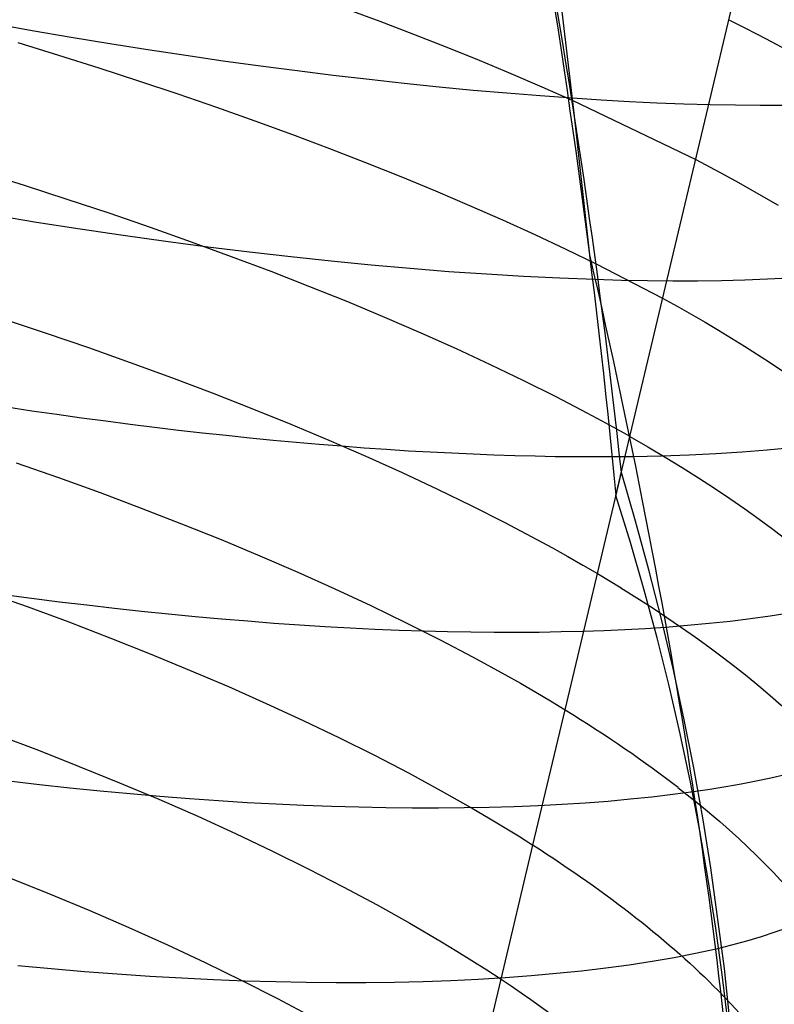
# Model space of a CAD drawing. Extents: x -383 to 1849, y -1185 to -529.
# Tile 327 of 656: x 227.44 to 235.29, y -1049.95 to -1039.7. Entities that reach past the tile are written whole.
import ezdxf

# ---------------------------------------------------------------- set-up
doc = ezdxf.new("R2010")
doc.units = 0
doc.layers.add('PREDEFINITO', color=7, linetype='CONTINUOUS')

msp = doc.modelspace()

# ---------------------------------------------------------------- linework, layer by layer
at = {"layer": 'PREDEFINITO'}
for p, q in [((233.021, -1039.109, 477.4), (233.203, -1040.641, 478.161)), ((234.584, -1040.685, 500.552), (234.928, -1039.234, 500.125)), ((230.826, -1039.584, 503.562), (231.185, -1039.717, 503.364)), ((227.57, -1039.817, 475.201), (227.164, -1039.744, 475.099)), ((231.185, -1039.717, 503.364), (231.537, -1039.852, 503.157)), ((234.817, -1039.701, 500.293), (234.969, -1039.778, 500.118)), ((227.974, -1039.886, 475.315), (227.57, -1039.817, 475.201)), ((234.969, -1039.778, 500.118), (235.118, -1039.854, 499.941)), ((227.42, -1039.94, 505.204), (227.843, -1040.07, 505.084)), ((228.375, -1039.952, 475.442), (227.974, -1039.886, 475.315)), ((231.537, -1039.852, 503.157), (231.882, -1039.987, 502.939)), ((235.118, -1039.854, 499.941), (235.264, -1039.93, 499.762)), ((235.264, -1039.93, 499.762), (235.406, -1040.007, 499.579)), ((228.772, -1040.015, 475.581), (228.375, -1039.952, 475.442)), ((229.166, -1040.074, 475.732), (228.772, -1040.015, 475.581)), ((231.882, -1039.987, 502.939), (232.22, -1040.123, 502.712)), ((227.843, -1040.07, 505.084), (228.262, -1040.202, 504.952)), ((229.557, -1040.131, 475.894), (229.166, -1040.074, 475.732)), ((229.943, -1040.184, 476.067), (229.557, -1040.131, 475.894)), ((232.22, -1040.123, 502.712), (232.551, -1040.26, 502.474)), ((228.262, -1040.202, 504.952), (228.676, -1040.337, 504.809)), ((230.325, -1040.234, 476.252), (229.943, -1040.184, 476.067)), ((230.702, -1040.281, 476.448), (230.325, -1040.234, 476.252)), ((228.676, -1040.337, 504.809), (229.085, -1040.474, 504.653)), ((231.074, -1040.325, 476.654), (230.702, -1040.281, 476.448)), ((231.441, -1040.366, 476.87), (231.074, -1040.325, 476.654)), ((232.551, -1040.26, 502.474), (232.873, -1040.398, 502.228)), ((231.803, -1040.403, 477.097), (231.441, -1040.366, 476.87)), ((232.159, -1040.437, 477.333), (231.803, -1040.403, 477.097)), ((232.509, -1040.467, 477.579), (232.159, -1040.437, 477.333)), ((232.873, -1040.398, 502.228), (233.187, -1040.537, 501.971)), ((229.085, -1040.474, 504.653), (229.488, -1040.613, 504.485)), ((232.853, -1040.495, 477.835), (232.509, -1040.467, 477.579)), ((233.19, -1040.519, 478.099), (232.853, -1040.495, 477.835)), ((233.187, -1040.537, 501.971), (234.473, -1041.155, 500.721)), ((229.488, -1040.613, 504.485), (229.886, -1040.754, 504.306)), ((233.203, -1040.641, 478.161), (233.368, -1042.148, 478.962)), ((229.886, -1040.754, 504.306), (230.277, -1040.896, 504.115)), ((234.241, -1042.128, 501.007), (234.584, -1040.685, 500.552)), ((230.277, -1040.896, 504.115), (230.661, -1041.041, 503.912)), ((230.661, -1041.041, 503.912), (231.037, -1041.187, 503.699)), ((234.473, -1041.155, 500.721), (234.624, -1041.235, 500.547)), ((231.037, -1041.187, 503.699), (231.406, -1041.334, 503.473)), ((234.624, -1041.235, 500.547), (234.772, -1041.314, 500.371)), ((227.037, -1041.285, 505.68), (227.485, -1041.424, 505.556)), ((231.406, -1041.334, 503.473), (231.767, -1041.483, 503.237)), ((234.772, -1041.314, 500.371), (234.917, -1041.394, 500.192)), ((227.485, -1041.424, 505.556), (227.928, -1041.567, 505.418)), ((231.767, -1041.483, 503.237), (232.12, -1041.633, 502.99)), ((234.917, -1041.394, 500.192), (235.058, -1041.474, 500.01)), ((235.058, -1041.474, 500.01), (235.331, -1041.632, 499.639)), ((227.928, -1041.567, 505.418), (228.365, -1041.712, 505.266)), ((232.12, -1041.633, 502.99), (232.464, -1041.783, 502.732)), ((227.614, -1041.81, 475.81), (227.158, -1041.735, 475.678)), ((228.365, -1041.712, 505.266), (228.797, -1041.86, 505.102)), ((232.464, -1041.783, 502.732), (232.798, -1041.935, 502.463)), ((228.067, -1041.881, 475.957), (227.614, -1041.81, 475.81)), ((228.515, -1041.947, 476.119), (228.067, -1041.881, 475.957)), ((228.797, -1041.86, 505.102), (229.222, -1042.011, 504.924)), ((228.959, -1042.01, 476.297), (228.515, -1041.947, 476.119)), ((232.798, -1041.935, 502.463), (233.123, -1042.088, 502.183)), ((229.398, -1042.067, 476.489), (228.959, -1042.01, 476.297)), ((229.222, -1042.011, 504.924), (229.64, -1042.164, 504.733)), ((229.831, -1042.121, 476.695), (229.398, -1042.067, 476.489)), ((233.123, -1042.088, 502.183), (233.437, -1042.241, 501.893)), ((229.64, -1042.164, 504.733), (230.051, -1042.319, 504.529)), ((230.259, -1042.17, 476.915), (229.831, -1042.121, 476.695)), ((230.68, -1042.215, 477.148), (230.259, -1042.17, 476.915)), ((233.643, -1044.651, 501.878), (234.241, -1042.128, 501.007)), ((231.095, -1042.255, 477.395), (230.68, -1042.215, 477.148)), ((231.503, -1042.291, 477.654), (231.095, -1042.255, 477.395)), ((231.904, -1042.323, 477.925), (231.503, -1042.291, 477.654)), ((233.437, -1042.241, 501.893), (234.129, -1042.6, 501.176)), ((230.051, -1042.319, 504.529), (230.454, -1042.476, 504.312)), ((232.297, -1042.35, 478.209), (231.904, -1042.323, 477.925)), ((232.682, -1042.373, 478.505), (232.297, -1042.35, 478.209)), ((233.058, -1042.391, 478.812), (232.682, -1042.373, 478.505)), ((233.425, -1042.405, 479.129), (233.058, -1042.391, 478.812)), ((230.454, -1042.476, 504.312), (230.849, -1042.635, 504.083)), ((234.129, -1042.6, 501.176), (234.28, -1042.683, 501.004)), ((230.849, -1042.635, 504.083), (231.235, -1042.796, 503.841)), ((234.28, -1042.683, 501.004), (234.427, -1042.766, 500.828)), ((227.266, -1042.814, 506.016), (227.714, -1042.962, 505.874)), ((231.235, -1042.796, 503.841), (231.612, -1042.959, 503.587)), ((234.427, -1042.766, 500.828), (234.571, -1042.849, 500.65)), ((234.571, -1042.849, 500.65), (234.711, -1042.932, 500.469)), ((227.714, -1042.962, 505.874), (228.155, -1043.113, 505.718)), ((231.612, -1042.959, 503.587), (231.979, -1043.123, 503.321)), ((234.711, -1042.932, 500.469), (234.982, -1043.098, 500.099)), ((228.155, -1043.113, 505.718), (228.59, -1043.267, 505.548)), ((231.979, -1043.123, 503.321), (232.335, -1043.288, 503.043)), ((234.982, -1043.098, 500.099), (235.24, -1043.263, 499.718)), ((228.59, -1043.267, 505.548), (229.019, -1043.424, 505.365)), ((232.335, -1043.288, 503.043), (232.681, -1043.454, 502.753)), ((235.24, -1043.263, 499.718), (235.484, -1043.428, 499.329)), ((229.019, -1043.424, 505.365), (229.44, -1043.583, 505.168)), ((232.681, -1043.454, 502.753), (233.016, -1043.622, 502.451)), ((229.44, -1043.583, 505.168), (229.853, -1043.745, 504.958)), ((233.016, -1043.622, 502.451), (233.339, -1043.79, 502.138)), ((227.566, -1043.773, 476.441), (227.306, -1043.734, 476.356)), ((227.824, -1043.81, 476.53), (227.566, -1043.773, 476.441)), ((228.081, -1043.846, 476.625), (227.824, -1043.81, 476.53)), ((229.853, -1043.745, 504.958), (230.259, -1043.909, 504.736)), ((233.339, -1043.79, 502.138), (233.496, -1043.874, 501.977)), ((228.336, -1043.88, 476.724), (228.081, -1043.846, 476.625)), ((228.59, -1043.913, 476.829), (228.336, -1043.88, 476.724)), ((228.842, -1043.945, 476.938), (228.59, -1043.913, 476.829)), ((229.092, -1043.974, 477.051), (228.842, -1043.945, 476.938)), ((230.259, -1043.909, 504.736), (230.655, -1044.075, 504.5)), ((233.496, -1043.874, 501.977), (233.65, -1043.959, 501.813)), ((229.341, -1044.003, 477.17), (229.092, -1043.974, 477.051)), ((229.587, -1044.029, 477.293), (229.341, -1044.003, 477.17)), ((229.832, -1044.055, 477.42), (229.587, -1044.029, 477.293)), ((233.65, -1043.959, 501.813), (233.789, -1044.036, 501.66)), ((230.075, -1044.078, 477.552), (229.832, -1044.055, 477.42)), ((230.315, -1044.1, 477.688), (230.075, -1044.078, 477.552)), ((230.554, -1044.121, 477.828), (230.315, -1044.1, 477.688)), ((230.79, -1044.14, 477.972), (230.554, -1044.121, 477.828)), ((230.655, -1044.075, 504.5), (231.042, -1044.244, 504.252)), ((231.024, -1044.158, 478.121), (230.79, -1044.14, 477.972)), ((231.255, -1044.174, 478.274), (231.024, -1044.158, 478.121)), ((231.042, -1044.244, 504.252), (231.419, -1044.414, 503.991)), ((231.484, -1044.189, 478.431), (231.255, -1044.174, 478.274)), ((231.711, -1044.202, 478.591), (231.484, -1044.189, 478.431)), ((231.935, -1044.213, 478.756), (231.711, -1044.202, 478.591)), ((232.156, -1044.223, 478.924), (231.935, -1044.213, 478.756)), ((232.374, -1044.232, 479.096), (232.156, -1044.223, 478.924)), ((232.59, -1044.239, 479.272), (232.374, -1044.232, 479.096)), ((232.803, -1044.244, 479.451), (232.59, -1044.239, 479.272)), ((233.012, -1044.248, 479.634), (232.803, -1044.244, 479.451)), ((233.219, -1044.25, 479.821), (233.012, -1044.248, 479.634)), ((233.423, -1044.251, 480.01), (233.219, -1044.25, 479.821)), ((233.623, -1044.251, 480.204), (233.423, -1044.251, 480.01)), ((233.82, -1044.248, 480.4), (233.623, -1044.251, 480.204)), ((234.116, -1044.242, 480.708), (233.82, -1044.248, 480.4)), ((234.405, -1044.232, 481.024), (234.116, -1044.242, 480.708)), ((234.684, -1044.218, 481.346), (234.405, -1044.232, 481.024)), ((234.955, -1044.201, 481.676), (234.684, -1044.218, 481.346)), ((235.218, -1044.18, 482.012), (234.955, -1044.201, 481.676)), ((235.47, -1044.155, 482.354), (235.218, -1044.18, 482.012)), ((227.401, -1044.312, 506.396), (227.842, -1044.465, 506.24)), ((231.419, -1044.414, 503.991), (231.786, -1044.586, 503.718)), ((233.114, -1046.882, 502.711), (233.7, -1044.412, 501.792)), ((233.848, -1044.919, 501.654), (233.7, -1044.412, 501.792)), ((227.842, -1044.465, 506.24), (228.276, -1044.622, 506.071)), ((228.276, -1044.622, 506.071), (228.703, -1044.783, 505.889)), ((231.786, -1044.586, 503.718), (232.143, -1044.759, 503.433)), ((233.795, -1045.142, 501.734), (233.643, -1044.651, 501.878)), ((232.143, -1044.759, 503.433), (232.488, -1044.934, 503.135)), ((228.703, -1044.783, 505.889), (229.123, -1044.945, 505.693)), ((229.123, -1044.945, 505.693), (229.535, -1045.111, 505.485)), ((232.488, -1044.934, 503.135), (232.821, -1045.109, 502.826)), ((233.987, -1045.427, 501.51), (233.848, -1044.919, 501.654)), ((229.535, -1045.111, 505.485), (229.938, -1045.279, 505.263)), ((232.821, -1045.109, 502.826), (232.983, -1045.198, 502.667)), ((233.937, -1045.636, 501.585), (233.795, -1045.142, 501.734)), ((232.983, -1045.198, 502.667), (233.142, -1045.286, 502.505)), ((229.938, -1045.279, 505.263), (230.333, -1045.45, 505.029)), ((233.142, -1045.286, 502.505), (233.298, -1045.375, 502.34)), ((233.298, -1045.375, 502.34), (233.45, -1045.464, 502.172)), ((230.333, -1045.45, 505.029), (230.718, -1045.623, 504.782)), ((233.45, -1045.464, 502.172), (233.696, -1045.612, 501.887)), ((234.117, -1045.938, 501.362), (233.987, -1045.427, 501.51)), ((227.075, -1045.652, 506.935), (227.515, -1045.808, 506.781)), ((227.563, -1045.723, 477.137), (227.273, -1045.684, 477.033)), ((230.718, -1045.623, 504.782), (231.094, -1045.798, 504.522)), ((234.071, -1046.133, 501.432), (233.937, -1045.636, 501.585)), ((227.852, -1045.76, 477.248), (227.563, -1045.723, 477.137)), ((228.139, -1045.794, 477.365), (227.852, -1045.76, 477.248)), ((227.515, -1045.808, 506.781), (227.949, -1045.968, 506.613)), ((228.424, -1045.827, 477.488), (228.139, -1045.794, 477.365)), ((228.706, -1045.858, 477.616), (228.424, -1045.827, 477.488)), ((228.987, -1045.887, 477.751), (228.706, -1045.858, 477.616)), ((229.264, -1045.914, 477.891), (228.987, -1045.887, 477.751)), ((231.094, -1045.798, 504.522), (231.459, -1045.975, 504.25)), ((235.446, -1045.877, 483.442), (235.248, -1045.908, 483.149)), ((227.949, -1045.968, 506.613), (228.376, -1046.132, 506.432)), ((229.54, -1045.939, 478.037), (229.264, -1045.914, 477.891)), ((229.813, -1045.961, 478.188), (229.54, -1045.939, 478.037)), ((230.083, -1045.982, 478.345), (229.813, -1045.961, 478.188)), ((230.35, -1046.001, 478.507), (230.083, -1045.982, 478.345)), ((231.459, -1045.975, 504.25), (231.814, -1046.153, 503.966)), ((234.239, -1046.452, 501.21), (234.117, -1045.938, 501.362)), ((234.613, -1045.985, 482.295), (234.388, -1046.006, 482.019)), ((234.831, -1045.962, 482.575), (234.613, -1045.985, 482.295)), ((235.043, -1045.936, 482.86), (234.831, -1045.962, 482.575)), ((235.248, -1045.908, 483.149), (235.043, -1045.936, 482.86)), ((230.614, -1046.017, 478.674), (230.35, -1046.001, 478.507)), ((230.876, -1046.032, 478.847), (230.614, -1046.017, 478.674)), ((231.134, -1046.045, 479.024), (230.876, -1046.032, 478.847)), ((231.389, -1046.055, 479.207), (231.134, -1046.045, 479.024)), ((231.641, -1046.064, 479.394), (231.389, -1046.055, 479.207)), ((231.889, -1046.07, 479.586), (231.641, -1046.064, 479.394)), ((232.134, -1046.075, 479.783), (231.889, -1046.07, 479.586)), ((232.375, -1046.077, 479.984), (232.134, -1046.075, 479.783)), ((232.612, -1046.078, 480.19), (232.375, -1046.077, 479.984)), ((232.845, -1046.076, 480.4), (232.612, -1046.078, 480.19)), ((233.074, -1046.072, 480.615), (232.845, -1046.076, 480.4)), ((233.3, -1046.067, 480.834), (233.074, -1046.072, 480.615)), ((233.521, -1046.059, 481.056), (233.3, -1046.067, 480.834)), ((233.737, -1046.05, 481.283), (233.521, -1046.059, 481.056)), ((233.95, -1046.038, 481.514), (233.737, -1046.05, 481.283)), ((234.158, -1046.024, 481.748), (233.95, -1046.038, 481.514)), ((234.388, -1046.006, 482.019), (234.158, -1046.024, 481.748)), ((228.376, -1046.132, 506.432), (228.795, -1046.299, 506.238)), ((231.814, -1046.153, 503.966), (232.157, -1046.333, 503.67)), ((234.196, -1046.631, 501.274), (234.071, -1046.133, 501.432)), ((228.795, -1046.299, 506.238), (229.207, -1046.468, 506.031)), ((232.157, -1046.333, 503.67), (232.488, -1046.515, 503.362)), ((229.207, -1046.468, 506.031), (229.61, -1046.64, 505.811)), ((234.351, -1046.967, 501.054), (234.239, -1046.452, 501.21)), ((232.488, -1046.515, 503.362), (232.65, -1046.606, 503.204)), ((232.65, -1046.606, 503.204), (232.808, -1046.698, 503.043)), ((229.61, -1046.64, 505.811), (230.005, -1046.815, 505.578)), ((232.808, -1046.698, 503.043), (232.962, -1046.79, 502.878)), ((234.312, -1047.132, 501.113), (234.196, -1046.631, 501.274)), ((232.962, -1046.79, 502.878), (233.114, -1046.882, 502.711)), ((230.005, -1046.815, 505.578), (230.39, -1046.993, 505.333)), ((232.78, -1048.289, 503.278), (233.114, -1046.882, 502.711)), ((230.39, -1046.993, 505.333), (230.765, -1047.173, 505.075)), ((234.454, -1047.485, 500.894), (234.351, -1046.967, 501.054)), ((227.2, -1047.14, 507.353), (227.633, -1047.303, 507.186)), ((230.765, -1047.173, 505.075), (231.129, -1047.354, 504.805)), ((234.418, -1047.635, 500.947), (234.312, -1047.132, 501.113)), ((227.633, -1047.303, 507.186), (228.059, -1047.47, 507.006)), ((231.129, -1047.354, 504.805), (231.483, -1047.538, 504.524)), ((228.059, -1047.47, 507.006), (228.478, -1047.64, 506.813)), ((234.548, -1048.005, 500.73), (234.454, -1047.485, 500.894)), ((227.644, -1047.661, 477.913), (227.324, -1047.624, 477.786)), ((231.483, -1047.538, 504.524), (231.826, -1047.724, 504.23)), ((235.103, -1047.625, 484.089), (234.946, -1047.656, 483.854)), ((235.256, -1047.593, 484.326), (235.103, -1047.625, 484.089)), ((235.403, -1047.56, 484.566), (235.256, -1047.593, 484.326)), ((227.962, -1047.696, 478.048), (227.644, -1047.661, 477.913)), ((228.277, -1047.728, 478.19), (227.962, -1047.696, 478.048)), ((228.589, -1047.757, 478.339), (228.277, -1047.728, 478.19)), ((228.478, -1047.64, 506.813), (228.888, -1047.813, 506.607)), ((231.826, -1047.724, 504.23), (232.156, -1047.911, 503.924)), ((234.45, -1047.736, 483.165), (234.236, -1047.764, 482.892)), ((234.515, -1048.14, 500.779), (234.418, -1047.635, 500.947)), ((234.619, -1047.711, 483.392), (234.45, -1047.736, 483.165)), ((234.785, -1047.684, 483.622), (234.619, -1047.711, 483.392)), ((234.946, -1047.656, 483.854), (234.785, -1047.684, 483.622)), ((228.898, -1047.784, 478.495), (228.589, -1047.757, 478.339)), ((228.888, -1047.813, 506.607), (229.291, -1047.99, 506.388)), ((229.205, -1047.808, 478.658), (228.898, -1047.784, 478.495)), ((229.507, -1047.829, 478.828), (229.205, -1047.808, 478.658)), ((229.807, -1047.848, 479.004), (229.507, -1047.829, 478.828)), ((233.561, -1047.834, 482.097), (233.324, -1047.852, 481.842)), ((233.792, -1047.813, 482.358), (233.561, -1047.834, 482.097)), ((234.017, -1047.79, 482.622), (233.792, -1047.813, 482.358)), ((234.236, -1047.764, 482.892), (234.017, -1047.79, 482.622)), ((230.103, -1047.864, 479.187), (229.807, -1047.848, 479.004)), ((230.395, -1047.877, 479.376), (230.103, -1047.864, 479.187)), ((230.684, -1047.888, 479.572), (230.395, -1047.877, 479.376)), ((230.968, -1047.896, 479.773), (230.684, -1047.888, 479.572)), ((231.248, -1047.901, 479.981), (230.968, -1047.896, 479.773)), ((231.524, -1047.904, 480.194), (231.248, -1047.901, 479.981)), ((231.796, -1047.905, 480.413), (231.524, -1047.904, 480.194)), ((232.063, -1047.902, 480.638), (231.796, -1047.905, 480.413)), ((232.325, -1047.897, 480.868), (232.063, -1047.902, 480.638)), ((232.156, -1047.911, 503.924), (232.317, -1048.005, 503.767)), ((232.583, -1047.89, 481.104), (232.325, -1047.897, 480.868)), ((232.835, -1047.88, 481.345), (232.583, -1047.89, 481.104)), ((233.082, -1047.867, 481.591), (232.835, -1047.88, 481.345)), ((233.324, -1047.852, 481.842), (233.082, -1047.867, 481.591)), ((229.291, -1047.99, 506.388), (229.684, -1048.169, 506.157)), ((232.317, -1048.005, 503.767), (232.474, -1048.099, 503.607)), ((234.632, -1048.526, 500.564), (234.548, -1048.005, 500.73)), ((232.474, -1048.099, 503.607), (232.629, -1048.194, 503.444)), ((234.604, -1048.646, 500.607), (234.515, -1048.14, 500.779)), ((229.684, -1048.169, 506.157), (230.068, -1048.351, 505.913)), ((232.629, -1048.194, 503.444), (232.78, -1048.289, 503.278)), ((230.068, -1048.351, 505.913), (230.442, -1048.535, 505.657)), ((232.448, -1049.685, 503.871), (232.78, -1048.289, 503.278)), ((230.442, -1048.535, 505.657), (230.805, -1048.722, 505.389)), ((234.774, -1049.575, 500.223), (234.632, -1048.526, 500.564)), ((227.325, -1048.627, 507.784), (227.75, -1048.797, 507.605)), ((234.683, -1049.155, 500.433), (234.604, -1048.646, 500.607)), ((230.805, -1048.722, 505.389), (231.158, -1048.911, 505.109)), ((227.75, -1048.797, 507.605), (228.167, -1048.971, 507.413)), ((231.158, -1048.911, 505.109), (231.499, -1049.102, 504.817)), ((228.167, -1048.971, 507.413), (228.576, -1049.148, 507.209)), ((228.576, -1049.148, 507.209), (228.977, -1049.328, 506.992)), ((231.499, -1049.102, 504.817), (231.828, -1049.295, 504.513)), ((234.753, -1049.665, 500.256), (234.683, -1049.155, 500.433)), ((228.977, -1049.328, 506.992), (229.369, -1049.512, 506.762)), ((231.828, -1049.295, 504.513), (231.988, -1049.392, 504.357)), ((234.685, -1049.372, 484.67), (234.471, -1049.418, 484.355)), ((231.988, -1049.392, 504.357), (232.144, -1049.489, 504.198)), ((234.249, -1049.461, 484.046), (234.019, -1049.5, 483.741)), ((234.471, -1049.418, 484.355), (234.249, -1049.461, 484.046)), ((227.767, -1049.577, 478.772), (227.418, -1049.544, 478.618)), ((228.112, -1049.607, 478.934), (227.767, -1049.577, 478.772)), ((229.369, -1049.512, 506.762), (229.751, -1049.698, 506.52)), ((232.144, -1049.489, 504.198), (232.298, -1049.587, 504.036)), ((233.537, -1049.57, 483.147), (233.285, -1049.6, 482.858)), ((233.781, -1049.537, 483.442), (233.537, -1049.57, 483.147)), ((234.019, -1049.5, 483.741), (233.781, -1049.537, 483.442)), ((234.878, -1050.631, 499.875), (234.774, -1049.575, 500.223)), ((228.454, -1049.633, 479.106), (228.112, -1049.607, 478.934)), ((228.792, -1049.656, 479.285), (228.454, -1049.633, 479.106)), ((229.127, -1049.675, 479.473), (228.792, -1049.656, 479.285)), ((229.457, -1049.691, 479.668), (229.127, -1049.675, 479.473)), ((232.489, -1049.67, 482.025), (232.21, -1049.687, 481.759)), ((232.298, -1049.587, 504.036), (232.448, -1049.685, 503.871)), ((232.761, -1049.65, 482.297), (232.489, -1049.67, 482.025)), ((233.026, -1049.626, 482.575), (232.761, -1049.65, 482.297)), ((233.285, -1049.6, 482.858), (233.026, -1049.626, 482.575)), ((234.813, -1050.178, 500.077), (234.753, -1049.665, 500.256)), ((229.782, -1049.704, 479.872), (229.457, -1049.691, 479.668)), ((229.751, -1049.698, 506.52), (230.123, -1049.887, 506.266)), ((230.104, -1049.713, 480.083), (229.782, -1049.704, 479.872)), ((230.42, -1049.72, 480.301), (230.104, -1049.713, 480.083)), ((230.732, -1049.722, 480.527), (230.42, -1049.72, 480.301)), ((231.039, -1049.722, 480.76), (230.732, -1049.722, 480.527)), ((231.34, -1049.718, 481), (231.039, -1049.722, 480.76)), ((231.636, -1049.711, 481.246), (231.34, -1049.718, 481)), ((231.926, -1049.701, 481.5), (231.636, -1049.711, 481.246)), ((232.21, -1049.687, 481.759), (231.926, -1049.701, 481.5)), ((232.12, -1051.07, 504.493), (232.448, -1049.685, 503.871)), ((230.123, -1049.887, 506.266), (230.485, -1050.079, 505.999))]:
    msp.add_line(p, q, dxfattribs=at)
at = {"layer": 'PREDEFINITO', "extrusion": (0.218143, 0.957025, -0.191092)}
msp.add_arc((-449.116, 296.911, -1036.295), 14.97, 136.8262, 230.6791, dxfattribs=at)
at = {"layer": 'PREDEFINITO', "extrusion": (-0.068711, -0.039563, 0.996852)}
msp.add_arc((986.402, -355.727, 525.573), 85.457, 65.46282, 70.01653, dxfattribs=at)
at = {"layer": 'PREDEFINITO', "extrusion": (-0.066502, -0.054394, 0.996303)}
msp.add_arc((912.615, -502.292, 541.205), 79.895, 56.77594, 61.4857, dxfattribs=at)
at = {"layer": 'PREDEFINITO', "extrusion": (0.217309, 0.953367, -0.209447)}
msp.add_arc((-449.094, 277.499, -1043.422), 14.972, 136.8726, 227.2823, dxfattribs=at)
at = {"layer": 'PREDEFINITO', "extrusion": (-0.868572, -0.394139, -0.300395)}
msp.add_arc((1020.818, 558.976, 64.176), 44.122, 303.9268, 322.6636, dxfattribs=at)
at = {"layer": 'PREDEFINITO', "extrusion": (0.212992, 0.935335, -0.282458)}
msp.add_arc((-448.634, 198.089, -1068.427), 15.144, 137.3027, 209.4367, dxfattribs=at)
at = {"layer": 'PREDEFINITO', "extrusion": (0.211699, 0.92999, -0.300504)}
msp.add_arc((-448.454, 177.907, -1073.754), 15.233, 138.985, 204.9342, dxfattribs=at)
at = {"layer": 'PREDEFINITO', "extrusion": (0.210412, 0.924278, -0.318491)}
msp.add_arc((-449.468, 158.362, -1078.669), 13.977, 136.9158, 145.5996, dxfattribs=at)
at = {"layer": 'PREDEFINITO', "extrusion": (0.210444, 0.924276, -0.318476)}
msp.add_arc((-448.33, 157.595, -1078.652), 15.388, 145.6397, 200.4022, dxfattribs=at)
at = {"layer": 'PREDEFINITO', "extrusion": (0.209024, 0.918285, -0.336247)}
msp.add_arc((-449.162, 137.869, -1083.197), 14.336, 136.9552, 152.2881, dxfattribs=at)
at = {"layer": 'PREDEFINITO', "extrusion": (0.207427, 0.911907, -0.354119)}
msp.add_arc((-448.712, 117.039, -1087.429), 14.684, 137.1562, 158.8637, dxfattribs=at)
at = {"layer": 'PREDEFINITO', "extrusion": (0.209002, 0.918287, -0.336255)}
msp.add_arc((-448.133, 137.265, -1083.209), 15.502, 152.0855, 193.8691, dxfattribs=at)

doc.saveas('drawing.dxf')
